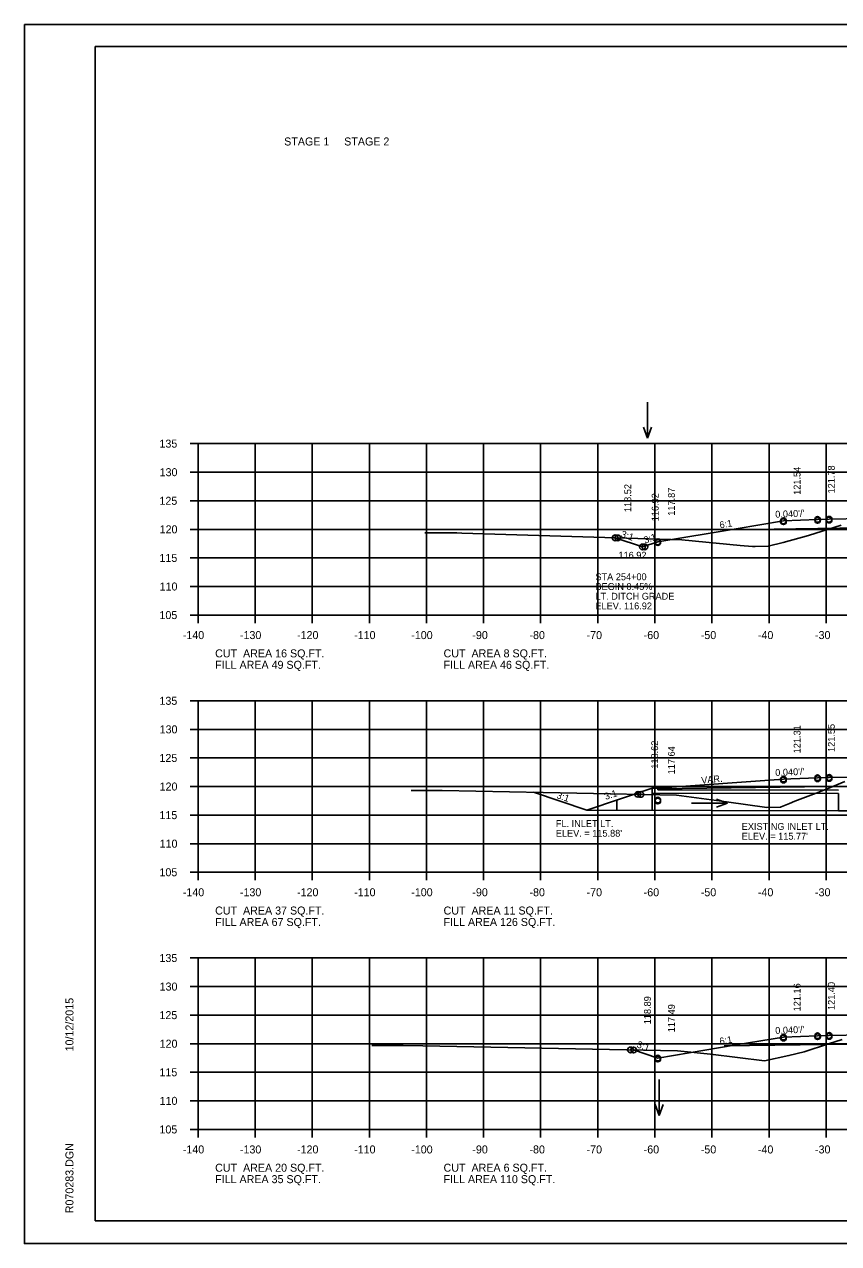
# Model space of a CAD drawing. Extents: x 1175611 to 1176402, y -433344 to -416213.
# Drawn here: x 1175610.6 to 1175753.1, y -420969.9 to -420756.6 of the extents above; entities that cross this region are included whole.
import ezdxf

# ---------------------------------------------------------------- set-up
doc = ezdxf.new("R2010")
doc.units = 0
for name, color, linetype in [('Default', 7, 'Continuous'), ('R_Alt Surface', 7, 'Continuous'), ('R_Axis', 7, 'Continuous'), ('R_Axis Annot', 7, 'Continuous'), ('R_Border', 7, 'Continuous'), ('R_Exist Surface', 7, 'Continuous'), ('R_Fin Surface', 7, 'Continuous'), ('R_Grid', 7, 'Continuous'), ('R_No Plot', 7, 'Continuous'), ('R_Water', 7, 'Continuous'), ('R_Water Annot', 7, 'Continuous'), ('R_Xsect Elev', 7, 'Continuous'), ('R_Xsect Slope', 7, 'Continuous')]:
    doc.layers.add(name, color=color, linetype=linetype)

msp = doc.modelspace()

# ---------------------------------------------------------------- linework, layer by layer
at = {"layer": 'R_Alt Surface'}
for points in [[(1175734.18, -420845.01), (1175768.7, -420844.52), (1175768.7, -420843.2), (1175785.5, -420842.86), (1175792.7, -420843.01), (1175792.7, -420844.33), (1175810.08, -420844.59), (1175827.29, -420844.93)], [(1175721.47, -420890.38), (1175768.61, -420889.71), (1175768.61, -420888.39), (1175785.41, -420888.05), (1175792.61, -420888.2), (1175792.61, -420889.52), (1175809.99, -420889.78), (1175838.57, -420890.35)], [(1175733.1, -420935.35), (1175768.58, -420934.85), (1175768.58, -420933.53), (1175785.38, -420933.19), (1175792.58, -420933.34), (1175792.58, -420934.66), (1175809.95, -420934.92), (1175828.22, -420935.28)]]:
    msp.add_lwpolyline(points, dxfattribs=at)
at = {"layer": 'R_Axis'}
for p, q in [((1175639.57, -420829.95), (1175640.97, -420829.95)), ((1175640.97, -420859.95), (1175640.97, -420829.95)), ((1175639.57, -420834.95), (1175640.97, -420834.95)), ((1175639.57, -420839.95), (1175640.97, -420839.95)), ((1175639.57, -420844.95), (1175640.97, -420844.95)), ((1175639.57, -420849.95), (1175640.97, -420849.95)), ((1175639.57, -420854.95), (1175640.97, -420854.95)), ((1175639.57, -420859.95), (1175640.97, -420859.95)), ((1175640.97, -420859.95), (1175920.97, -420859.95)), ((1175640.97, -420861.35), (1175640.97, -420859.95)), ((1175650.97, -420861.35), (1175650.97, -420859.95)), ((1175660.97, -420861.35), (1175660.97, -420859.95)), ((1175670.97, -420861.35), (1175670.97, -420859.95)), ((1175680.97, -420861.35), (1175680.97, -420859.95)), ((1175690.97, -420861.35), (1175690.97, -420859.95)), ((1175700.97, -420861.35), (1175700.97, -420859.95)), ((1175710.97, -420861.35), (1175710.97, -420859.95)), ((1175720.97, -420861.35), (1175720.97, -420859.95)), ((1175730.97, -420861.35), (1175730.97, -420859.95)), ((1175740.97, -420861.35), (1175740.97, -420859.95)), ((1175750.97, -420861.35), (1175750.97, -420859.95)), ((1175639.57, -420874.95), (1175640.97, -420874.95)), ((1175640.97, -420904.95), (1175640.97, -420874.95)), ((1175639.57, -420879.95), (1175640.97, -420879.95)), ((1175639.57, -420884.95), (1175640.97, -420884.95)), ((1175639.57, -420889.95), (1175640.97, -420889.95)), ((1175639.57, -420894.95), (1175640.97, -420894.95)), ((1175639.57, -420899.95), (1175640.97, -420899.95)), ((1175639.57, -420904.95), (1175640.97, -420904.95)), ((1175640.97, -420904.95), (1175920.97, -420904.95)), ((1175640.97, -420906.35), (1175640.97, -420904.95)), ((1175650.97, -420906.35), (1175650.97, -420904.95)), ((1175660.97, -420906.35), (1175660.97, -420904.95)), ((1175670.97, -420906.35), (1175670.97, -420904.95)), ((1175680.97, -420906.35), (1175680.97, -420904.95)), ((1175690.97, -420906.35), (1175690.97, -420904.95)), ((1175700.97, -420906.35), (1175700.97, -420904.95)), ((1175710.97, -420906.35), (1175710.97, -420904.95)), ((1175720.97, -420906.35), (1175720.97, -420904.95)), ((1175730.97, -420906.35), (1175730.97, -420904.95)), ((1175740.97, -420906.35), (1175740.97, -420904.95)), ((1175750.97, -420906.35), (1175750.97, -420904.95)), ((1175639.57, -420919.95), (1175640.97, -420919.95)), ((1175640.97, -420949.95), (1175640.97, -420919.95)), ((1175639.57, -420924.95), (1175640.97, -420924.95)), ((1175639.57, -420929.95), (1175640.97, -420929.95)), ((1175639.57, -420934.95), (1175640.97, -420934.95)), ((1175639.57, -420939.95), (1175640.97, -420939.95)), ((1175639.57, -420944.95), (1175640.97, -420944.95)), ((1175639.57, -420949.95), (1175640.97, -420949.95)), ((1175640.97, -420949.95), (1175920.97, -420949.95)), ((1175640.97, -420951.35), (1175640.97, -420949.95)), ((1175650.97, -420951.35), (1175650.97, -420949.95)), ((1175660.97, -420951.35), (1175660.97, -420949.95)), ((1175670.97, -420951.35), (1175670.97, -420949.95)), ((1175680.97, -420951.35), (1175680.97, -420949.95)), ((1175690.97, -420951.35), (1175690.97, -420949.95)), ((1175700.97, -420951.35), (1175700.97, -420949.95)), ((1175710.97, -420951.35), (1175710.97, -420949.95)), ((1175720.97, -420951.35), (1175720.97, -420949.95)), ((1175730.97, -420951.35), (1175730.97, -420949.95)), ((1175740.97, -420951.35), (1175740.97, -420949.95)), ((1175750.97, -420951.35), (1175750.97, -420949.95))]:
    msp.add_line(p, q, dxfattribs=at)
at = {"layer": 'R_Border'}
for p, q in [((1175622.97, -420760.49), (1175939.15, -420760.49)), ((1175622.97, -420965.95), (1175622.97, -420760.49)), ((1175622.97, -420965.95), (1175622.97, -420965.95)), ((1175939.15, -420965.95), (1175622.97, -420965.95))]:
    msp.add_line(p, q, dxfattribs=at)
at = {"layer": 'R_Exist Surface'}
for points in [[(1175680.69, -420845.56), (1175686.2, -420845.56), (1175686.31, -420845.56), (1175687.18, -420845.59), (1175725.7, -420846.8), (1175735.9, -420847.79), (1175738.06, -420847.97), (1175738.56, -420847.95), (1175740.78, -420847.9), (1175743.46, -420847.23), (1175747.88, -420846.05), (1175753.58, -420844.24)], [(1175678.27, -420890.65), (1175681.74, -420890.64), (1175683.72, -420890.64), (1175707.32, -420891.12), (1175724.73, -420891.46), (1175733.52, -420892.61), (1175740.55, -420893.64), (1175742.96, -420893.58), (1175742.98, -420893.57), (1175743.1, -420893.52), (1175744.52, -420892.93), (1175745.49, -420892.51), (1175749.7, -420890.92), (1175752.12, -420889.95), (1175754.23, -420889.07)], [(1175671.42, -420935.26), (1175676.64, -420935.25), (1175676.87, -420935.25), (1175680.31, -420935.32), (1175724.96, -420936.21), (1175730.69, -420936.77), (1175740.14, -420937.92), (1175744.45, -420937.04), (1175747.13, -420936.35), (1175751.35, -420935), (1175753.76, -420934.21)]]:
    msp.add_lwpolyline(points, dxfattribs=at)
at = {"layer": 'R_Fin Surface'}
for points in [[(1175714.01, -420846.43), (1175718.78, -420848.03), (1175721.47, -420847.13), (1175735.2, -420844.84), (1175743.47, -420843.46), (1175749.47, -420843.22), (1175751.47, -420843.18), (1175780.97, -420842.59), (1175810.47, -420843.18), (1175812.47, -420843.22), (1175818.47, -420843.46), (1175826.75, -420844.84), (1175840.47, -420847.13), (1175844.66, -420848.53), (1175847.31, -420847.64)], [(1175699.74, -420890.96), (1175709.07, -420894.07), (1175720.47, -420890.25), (1175721.47, -420890.25), (1175743.47, -420888.65), (1175744.79, -420888.6), (1175749.47, -420888.41), (1175751.03, -420888.38), (1175751.47, -420888.37), (1175757.96, -420888.24), (1175780.97, -420887.78), (1175787.46, -420887.91), (1175810.47, -420888.37), (1175812.03, -420888.4), (1175812.47, -420888.41), (1175813.79, -420888.46), (1175818.47, -420888.65), (1175840.47, -420890.51), (1175841.47, -420890.51), (1175853.1, -420894.38), (1175856.5, -420893.25)], [(1175717.25, -420936.05), (1175721.47, -420937.46), (1175735.2, -420935.17), (1175743.47, -420933.79), (1175749.47, -420933.55), (1175751.47, -420933.51), (1175780.97, -420932.92), (1175810.47, -420933.51), (1175812.47, -420933.55), (1175818.47, -420933.79), (1175826.75, -420935.17), (1175840.47, -420937.46), (1175845.09, -420939)]]:
    msp.add_lwpolyline(points, dxfattribs=at)
at = {"layer": 'R_Grid'}
for p, q in [((1175640.97, -420829.95), (1175920.97, -420829.95)), ((1175640.97, -420859.95), (1175640.97, -420829.95)), ((1175650.97, -420859.95), (1175650.97, -420829.95)), ((1175660.97, -420859.95), (1175660.97, -420829.95)), ((1175670.97, -420859.95), (1175670.97, -420829.95)), ((1175680.97, -420859.95), (1175680.97, -420829.95)), ((1175690.97, -420859.95), (1175690.97, -420829.95)), ((1175700.97, -420859.95), (1175700.97, -420829.95)), ((1175710.97, -420859.95), (1175710.97, -420829.95)), ((1175720.97, -420859.95), (1175720.97, -420829.95)), ((1175730.97, -420859.95), (1175730.97, -420829.95)), ((1175740.97, -420859.95), (1175740.97, -420829.95)), ((1175750.97, -420859.95), (1175750.97, -420829.95)), ((1175640.97, -420834.95), (1175920.97, -420834.95)), ((1175640.97, -420839.95), (1175920.97, -420839.95)), ((1175640.97, -420844.95), (1175920.97, -420844.95)), ((1175640.97, -420849.95), (1175920.97, -420849.95)), ((1175640.97, -420854.95), (1175920.97, -420854.95)), ((1175640.97, -420859.95), (1175920.97, -420859.95)), ((1175640.97, -420874.95), (1175920.97, -420874.95)), ((1175640.97, -420904.95), (1175640.97, -420874.95)), ((1175650.97, -420904.95), (1175650.97, -420874.95)), ((1175660.97, -420904.95), (1175660.97, -420874.95)), ((1175670.97, -420904.95), (1175670.97, -420874.95)), ((1175680.97, -420904.95), (1175680.97, -420874.95)), ((1175690.97, -420904.95), (1175690.97, -420874.95)), ((1175700.97, -420904.95), (1175700.97, -420874.95)), ((1175710.97, -420904.95), (1175710.97, -420874.95)), ((1175720.97, -420904.95), (1175720.97, -420874.95)), ((1175730.97, -420904.95), (1175730.97, -420874.95)), ((1175740.97, -420904.95), (1175740.97, -420874.95)), ((1175750.97, -420904.95), (1175750.97, -420874.95)), ((1175640.97, -420879.95), (1175920.97, -420879.95)), ((1175640.97, -420884.95), (1175920.97, -420884.95)), ((1175640.97, -420889.95), (1175920.97, -420889.95)), ((1175753.14, -420894.18), (1175753.14, -420891.18)), ((1175640.97, -420894.95), (1175920.97, -420894.95)), ((1175640.97, -420899.95), (1175920.97, -420899.95)), ((1175640.97, -420904.95), (1175920.97, -420904.95)), ((1175640.97, -420919.95), (1175920.97, -420919.95)), ((1175640.97, -420949.95), (1175640.97, -420919.95)), ((1175640.97, -420919.95), (1175920.97, -420919.95)), ((1175640.97, -420949.95), (1175640.97, -420919.95)), ((1175650.97, -420949.95), (1175650.97, -420919.95)), ((1175650.97, -420949.95), (1175650.97, -420919.95)), ((1175660.97, -420949.95), (1175660.97, -420919.95)), ((1175660.97, -420949.95), (1175660.97, -420919.95)), ((1175670.97, -420949.95), (1175670.97, -420919.95)), ((1175670.97, -420949.95), (1175670.97, -420919.95)), ((1175680.97, -420949.95), (1175680.97, -420919.95)), ((1175680.97, -420949.95), (1175680.97, -420919.95)), ((1175690.97, -420949.95), (1175690.97, -420919.95)), ((1175690.97, -420949.95), (1175690.97, -420919.95)), ((1175700.97, -420949.95), (1175700.97, -420919.95)), ((1175700.97, -420949.95), (1175700.97, -420919.95)), ((1175710.97, -420949.95), (1175710.97, -420919.95)), ((1175710.97, -420949.95), (1175710.97, -420919.95)), ((1175720.97, -420949.95), (1175720.97, -420919.95)), ((1175720.97, -420949.95), (1175720.97, -420919.95)), ((1175730.97, -420949.95), (1175730.97, -420919.95)), ((1175730.97, -420949.95), (1175730.97, -420919.95)), ((1175740.97, -420949.95), (1175740.97, -420919.95)), ((1175740.97, -420949.95), (1175740.97, -420919.95)), ((1175750.97, -420949.95), (1175750.97, -420919.95)), ((1175750.97, -420949.95), (1175750.97, -420919.95)), ((1175640.97, -420924.95), (1175920.97, -420924.95)), ((1175640.97, -420929.95), (1175920.97, -420929.95)), ((1175640.97, -420929.95), (1175920.97, -420929.95)), ((1175640.97, -420934.95), (1175920.97, -420934.95)), ((1175640.97, -420934.95), (1175920.97, -420934.95)), ((1175640.97, -420939.95), (1175920.97, -420939.95)), ((1175640.97, -420939.95), (1175920.97, -420939.95)), ((1175640.97, -420944.95), (1175920.97, -420944.95)), ((1175640.97, -420944.95), (1175920.97, -420944.95)), ((1175640.97, -420949.95), (1175920.97, -420949.95)), ((1175640.97, -420949.95), (1175920.97, -420949.95))]:
    msp.add_line(p, q, dxfattribs=at)
at = {"layer": 'R_No Plot'}
for p, q in [((1175610.57, -420756.59), (1175943.91, -420756.59)), ((1175610.57, -420969.93), (1175943.91, -420969.93))]:
    msp.add_line(p, q, dxfattribs=at)
msp.add_lwpolyline([(1175610.57, -420756.59), (1175943.91, -420756.59), (1175943.91, -420969.93), (1175610.57, -420969.93)], close=True, dxfattribs=at)
for centre in [(1175743.47, -420843.46), (1175743.47, -420843.61), (1175749.47, -420843.22), (1175749.47, -420843.37), (1175751.47, -420843.18), (1175751.47, -420843.33), (1175714.01, -420846.43), (1175714.01, -420846.43), (1175714.47, -420846.45), (1175721.47, -420847.13), (1175721.47, -420847.27), (1175718.78, -420848.03), (1175719.21, -420848.03), (1175743.47, -420888.65), (1175743.47, -420888.82), (1175749.47, -420888.41), (1175749.47, -420888.58), (1175751.47, -420888.37), (1175751.47, -420888.54), (1175717.98, -420891.32), (1175718.49, -420891.33), (1175718.49, -420891.33), (1175721.47, -420892.32), (1175721.47, -420892.48), (1175743.47, -420933.79), (1175743.47, -420933.96), (1175749.47, -420933.55), (1175749.47, -420933.72), (1175751.47, -420933.51), (1175751.47, -420933.68), (1175716.7, -420936.04), (1175717.25, -420936.05), (1175717.25, -420936.05), (1175721.47, -420937.46), (1175721.47, -420937.63)]:
    msp.add_circle(centre, 0.5, dxfattribs=at)
at = {"layer": 'R_Water'}
for p, q in [((1175721.47, -420890.25), (1175720.47, -420890.25)), ((1175720.47, -420890.25), (1175720.47, -420894.08)), ((1175720.47, -420891.11), (1175753.14, -420891.18)), ((1175721.47, -420890.25), (1175721.47, -420890.53)), ((1175721.47, -420890.53), (1175753.14, -420890.6)), ((1175714.31, -420892.32), (1175714.31, -420894.08)), ((1175709.07, -420894.07), (1175753.14, -420894.18)), ((1175753.14, -420894.18), (1175806.35, -420894.29))]:
    msp.add_line(p, q, dxfattribs=at)
at = {"layer": 'R_Water Annot'}
for p, q in [((1175719.69, -420822.69), (1175719.69, -420828.97)), ((1175719.69, -420828.97), (1175718.99, -420827.05)), ((1175719.69, -420828.97), (1175720.39, -420827.05)), ((1175727.4, -420892.84), (1175733.68, -420892.84)), ((1175733.68, -420892.84), (1175731.76, -420892.14)), ((1175733.68, -420892.84), (1175731.76, -420893.54)), ((1175721.74, -420941.22), (1175721.74, -420947.5)), ((1175721.74, -420947.5), (1175721.04, -420945.58)), ((1175721.74, -420947.5), (1175722.44, -420945.58))]:
    msp.add_line(p, q, dxfattribs=at)

# ---------------------------------------------------------------- texts
at = {"layer": 'Default'}
for s, p in [('STAGE 1     STAGE 2', (1175656.06, -420777.78)), ('CUT  AREA 16 SQ.FT.', (1175643.97, -420867.35)), ('CUT  AREA 8 SQ.FT.', (1175683.97, -420867.35)), ('FILL AREA 49 SQ.FT.', (1175643.97, -420869.35)), ('FILL AREA 46 SQ.FT.', (1175683.97, -420869.35)), ('CUT  AREA 37 SQ.FT.', (1175643.97, -420912.35)), ('FILL AREA 67 SQ.FT.', (1175643.97, -420914.35)), ('CUT  AREA 11 SQ.FT.', (1175683.97, -420912.35)), ('FILL AREA 126 SQ.FT.', (1175683.97, -420914.35)), ('CUT  AREA 20 SQ.FT.', (1175643.97, -420957.35)), ('CUT  AREA 6 SQ.FT.', (1175683.97, -420957.35)), ('FILL AREA 35 SQ.FT.', (1175643.97, -420959.35)), ('FILL AREA 110 SQ.FT.', (1175683.97, -420959.35))]:
    msp.add_text(s, height=1.4, dxfattribs=at).set_placement(p)
at = {"layer": 'R_Axis Annot'}
for s, p in [('135', (1175634.22, -420830.65)), ('130', (1175634.25, -420835.65)), ('125', (1175634.22, -420840.65)), ('120', (1175634.25, -420845.65)), ('115', (1175634.22, -420850.65)), ('110', (1175634.25, -420855.65)), ('105', (1175634.22, -420860.65)), ('-140', (1175638.31, -420864.15)), ('-130', (1175648.31, -420864.15)), ('-120', (1175658.31, -420864.15)), ('-110', (1175668.31, -420864.15)), ('-100', (1175678.31, -420864.15)), ('-90', (1175689.01, -420864.15)), ('-80', (1175699.01, -420864.15)), ('-70', (1175709.01, -420864.15)), ('-60', (1175719.01, -420864.15)), ('-50', (1175729.01, -420864.15)), ('-40', (1175739.01, -420864.15)), ('-30', (1175749.01, -420864.15)), ('135', (1175634.22, -420875.65)), ('130', (1175634.25, -420880.65)), ('125', (1175634.22, -420885.65)), ('120', (1175634.25, -420890.65)), ('115', (1175634.22, -420895.65)), ('110', (1175634.25, -420900.65)), ('105', (1175634.22, -420905.65)), ('-140', (1175638.31, -420909.15)), ('-130', (1175648.31, -420909.15)), ('-120', (1175658.31, -420909.15)), ('-110', (1175668.31, -420909.15)), ('-100', (1175678.31, -420909.15)), ('-90', (1175689.01, -420909.15)), ('-80', (1175699.01, -420909.15)), ('-70', (1175709.01, -420909.15)), ('-60', (1175719.01, -420909.15)), ('-50', (1175729.01, -420909.15)), ('-40', (1175739.01, -420909.15)), ('-30', (1175749.01, -420909.15)), ('135', (1175634.22, -420920.65)), ('130', (1175634.25, -420925.65)), ('125', (1175634.22, -420930.65)), ('120', (1175634.25, -420935.65)), ('115', (1175634.22, -420940.65)), ('110', (1175634.25, -420945.65)), ('105', (1175634.22, -420950.65)), ('-140', (1175638.31, -420954.15)), ('-130', (1175648.31, -420954.15)), ('-120', (1175658.31, -420954.15)), ('-110', (1175668.31, -420954.15)), ('-100', (1175678.31, -420954.15)), ('-90', (1175689.01, -420954.15)), ('-80', (1175699.01, -420954.15)), ('-70', (1175709.01, -420954.15)), ('-60', (1175719.01, -420954.15)), ('-50', (1175729.01, -420954.15)), ('-40', (1175739.01, -420954.15)), ('-30', (1175749.01, -420954.15))]:
    msp.add_text(s, height=1.4, dxfattribs=at).set_placement(p)
at = {"layer": 'R_Border'}
for s, p in [('10/12/2015', (1175619.16, -420936.3)), ('R070283.DGN', (1175619.16, -420964.62))]:
    msp.add_text(s, height=1.4, rotation=90, dxfattribs=at).set_placement(p)
at = {"layer": 'R_Water Annot'}
for s, p in [('STA 254+00', (1175710.56, -420853.85)), ('BEGIN 0.45%', (1175710.56, -420855.55)), ('LT. DITCH GRADE', (1175710.56, -420857.25)), ('ELEV. 116.92', (1175710.56, -420858.95)), ('FL. INLET LT.', (1175703.63, -420897.03)), ("ELEV. = 115.88'", (1175703.63, -420898.73)), ('EXISTING INLET LT.', (1175736.18, -420897.54)), ("ELEV. = 115.77'", (1175736.18, -420899.24))]:
    msp.add_text(s, height=1.2, dxfattribs=at).set_placement(p)
at = {"layer": 'R_Xsect Elev'}
for s, p in [('121.78', (1175752.47, -420838.67)), ('121.54', (1175746.47, -420838.91)), ('118.52', (1175716.82, -420841.93)), ('117.87', (1175724.47, -420842.57)), ('116.92', (1175721.62, -420843.53)), ('121.31', (1175746.47, -420884.14)), ('121.55', (1175752.47, -420883.9)), ('118.62', (1175721.53, -420886.83)), ('117.64', (1175724.47, -420887.81)), ('121.16', (1175746.47, -420929.29)), ('121.40', (1175752.47, -420929.05)), ('118.89', (1175720.27, -420931.55)), ('117.49', (1175724.47, -420932.95))]:
    msp.add_text(s, height=1.2, rotation=90, dxfattribs=at).set_placement(p)
msp.add_text('116.92', height=1.2, dxfattribs=at).set_placement((1175714.59, -420850.08))
at = {"layer": 'R_Xsect Slope'}
for s, rotation, p in [("0.040'/'", 2.2906, (1175742.07, -420842.92)), ('6:1', 9.4623, (1175732.39, -420844.8)), ('3:1', 341.5651, (1175714.92, -420846.26)), ('3:1', 18.4349, (1175719.25, -420847.46)), ("0.040'/'", 2.2906, (1175742.07, -420888.11)), ('VAR.', 5.3959, (1175729.14, -420889.47)), ('3:1', 341.5651, (1175703.66, -420891.96)), ('3:1', 18.4349, (1175712.36, -420892.31)), ("0.040'/'", 2.2906, (1175742.07, -420933.25)), ('6:1', 9.4623, (1175732.39, -420935.13)), ('3:1', 341.5651, (1175717.71, -420935.57))]:
    msp.add_text(s, height=1.2, rotation=rotation, dxfattribs=at).set_placement(p)

doc.saveas('drawing.dxf')
